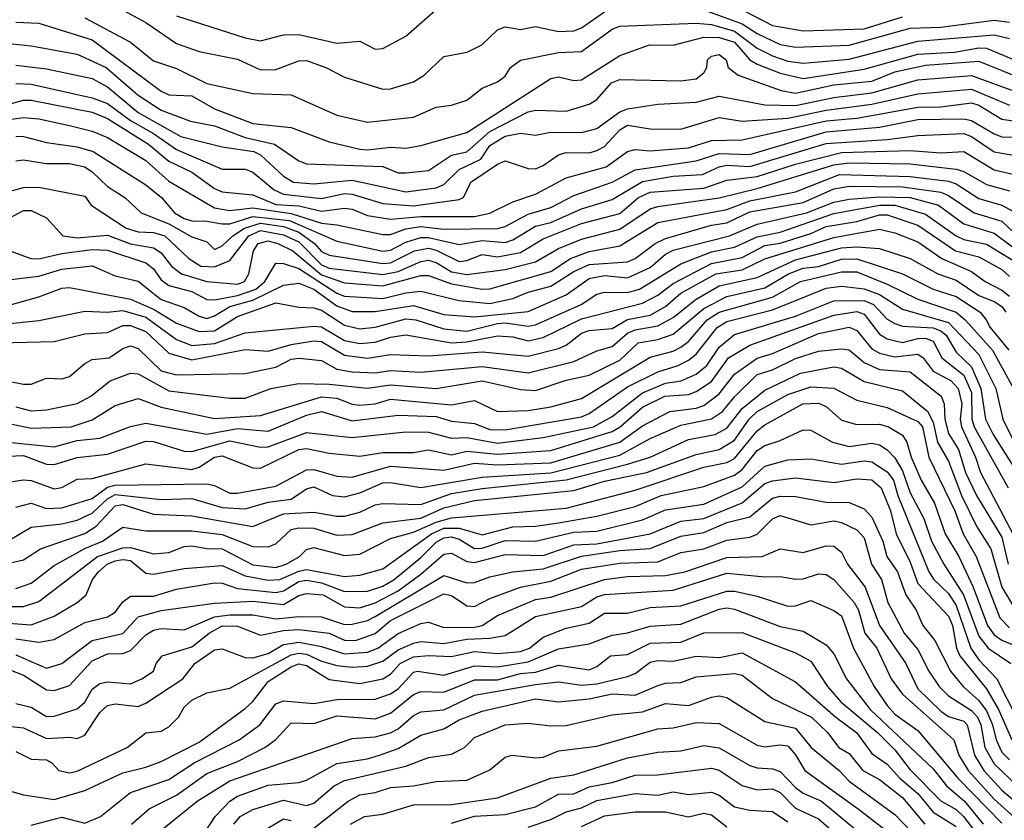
# Model space of a CAD drawing. Header units: metres. Extents: x -51132 to -49532, y -231222 to -229437.
# Tile 525 of 656: x -50520 to -50456, y -229763 to -229710. Entities that reach past the tile are written whole.
import ezdxf

# ---------------------------------------------------------------- set-up
doc = ezdxf.new("R2010")
doc.units = ezdxf.units.M
for name, color, linetype in [('CONTOUR_HALF', 8, 'Continuous'), ('CONTOUR_INDEX', 1, 'Continuous'), ('CONTOUR_INTER', 3, 'Continuous')]:
    doc.layers.add(name, color=color, linetype=linetype)

msp = doc.modelspace()

# ---------------------------------------------------------------- linework, layer by layer
at = {"layer": 'CONTOUR_HALF'}
for points, elevation in [([(-50516.08, -229708.134), (-50512.08, -229710.316), (-50510.08, -229711.691), (-50508.58, -229712.198), (-50506.08, -229712.715), (-50504.58, -229713.407), (-50503.58, -229713.393), (-50502.08, -229712.816), (-50501.58, -229712.802), (-50500.314, -229713.259), (-50499.08, -229713.895), (-50496.58, -229714.68), (-50496.08, -229714.649), (-50494.58, -229714.182), (-50493.866, -229713.759), (-50492.58, -229712.527), (-50491.062, -229712.259), (-50490.093, -229711.759), (-50489.08, -229710.797), (-50488.58, -229710.581), (-50487.58, -229710.756), (-50486.58, -229710.578), (-50485.08, -229710.904), (-50484.08, -229710.845), (-50483.58, -229710.656), (-50482.08, -229709.617)], 28.5), ([(-50475.58, -229709.475), (-50473.08, -229710.39), (-50472.08, -229711.027), (-50470.58, -229711.75), (-50469.58, -229711.93), (-50466.08, -229711.799), (-50462.08, -229710.68), (-50460.08, -229710.608), (-50456.58, -229710.152), (-50455.58, -229710.276)], 28.5), ([(-50520.58, -229710.283), (-50519.08, -229710.345), (-50515.58, -229711.443), (-50511.08, -229714.795), (-50510.58, -229715.035), (-50509.08, -229715.115), (-50507.58, -229715.964), (-50505.08, -229716.91), (-50502.58, -229717.177), (-50500.08, -229718.12), (-50498.08, -229718.591), (-50497.58, -229718.643), (-50496.08, -229718.464), (-50495.08, -229718.527), (-50494.08, -229718.362), (-50491.08, -229717.513), (-50485.58, -229713.974), (-50485.08, -229713.863), (-50484.08, -229714.097), (-50483.58, -229714.05), (-50481.08, -229712.464), (-50479.128, -229711.759), (-50477.58, -229711.791), (-50475.58, -229711.267), (-50474.58, -229711.279), (-50473.58, -229711.605), (-50472.58, -229712.758), (-50472.08, -229713.024), (-50470.58, -229713.627), (-50469.08, -229713.964), (-50465.08, -229713.359), (-50461.58, -229712.372), (-50459.182, -229712.259), (-50457.58, -229711.974), (-50457.08, -229711.998), (-50454.08, -229713.242)], 29.5), ([(-50520.58, -229713.092), (-50518.58, -229713.348), (-50515.58, -229713.973), (-50514.58, -229714.523), (-50512.58, -229716.203), (-50509.797, -229717.759), (-50507.08, -229718.437), (-50505.015, -229718.759), (-50504.58, -229718.968), (-50503.08, -229720.373), (-50502.421, -229720.759), (-50501.08, -229720.871), (-50498.58, -229720.618), (-50495.08, -229721.388), (-50493.08, -229721.125), (-50492.58, -229720.908), (-50491.58, -229719.928), (-50490.164, -229719.259), (-50489.58, -229718.365), (-50488.58, -229717.754), (-50487.58, -229717.539), (-50486.58, -229717.677), (-50485.58, -229717.487), (-50483.58, -229717.512), (-50482.58, -229717.243), (-50481.08, -229716.145), (-50480.58, -229715.949), (-50478.58, -229715.645), (-50476.08, -229715.527), (-50474.58, -229715.121), (-50471.58, -229715.688), (-50469.58, -229715.745), (-50467.08, -229715.221), (-50464.58, -229714.921), (-50461.58, -229714.06), (-50458.08, -229713.773), (-50455.08, -229714.859)], 30.5), ([(-50521.58, -229715.799), (-50520.08, -229715.399), (-50519.58, -229715.401), (-50515.58, -229716.166), (-50514.58, -229716.584), (-50511.904, -229718.259), (-50510.58, -229719.374), (-50509.08, -229720.112), (-50507.58, -229721.171), (-50507.08, -229721.381), (-50505.08, -229721.591), (-50503.58, -229722.218), (-50502.08, -229722.303), (-50500.58, -229722.659), (-50499.08, -229722.462), (-50498.58, -229722.52), (-50497.58, -229722.94), (-50496.08, -229723.167), (-50494.08, -229723.002), (-50490.58, -229723.004), (-50489.58, -229722.78), (-50488.08, -229722.037), (-50486.58, -229721.551), (-50484.58, -229720.464), (-50481.967, -229719.759), (-50480.58, -229718.756), (-50480.08, -229718.622), (-50479.08, -229718.695), (-50476.58, -229718.507), (-50475.08, -229718.029), (-50473.08, -229717.989), (-50467.58, -229716.732), (-50465.58, -229716.567), (-50461.58, -229715.852), (-50460.08, -229715.827), (-50458.08, -229715.56), (-50457.58, -229715.707), (-50456.08, -229716.627), (-50454.58, -229716.858)], 31.5), ([(-50520.58, -229717.743), (-50520.08, -229717.772), (-50518.58, -229718.168), (-50516.58, -229718.437), (-50515.526, -229718.759), (-50512.08, -229720.938), (-50511.047, -229721.759), (-50510.211, -229722.759), (-50509.58, -229723.137), (-50509.08, -229723.294), (-50508.08, -229723.301), (-50507.08, -229723.478), (-50506.58, -229723.474), (-50505.08, -229723.007), (-50502.678, -229723.259), (-50499.58, -229724.622), (-50496.58, -229725.277), (-50496.08, -229725.208), (-50495.08, -229724.681), (-50494.08, -229724.373), (-50493.58, -229724.372), (-50491.58, -229724.843), (-50490.08, -229724.576), (-50488.58, -229724.714), (-50488.08, -229724.539), (-50486.58, -229723.63), (-50485.58, -229723.388), (-50483.58, -229722.507), (-50481.58, -229721.901), (-50479.58, -229720.702), (-50477.58, -229720.363), (-50475.663, -229720.259), (-50474.58, -229719.748), (-50474.08, -229719.65), (-50472.58, -229719.726), (-50467.58, -229718.22), (-50463.58, -229717.96), (-50461.58, -229717.702), (-50458.58, -229717.582), (-50458.08, -229717.771), (-50456.58, -229718.772), (-50455.08, -229719.032)], 32.5), ([(-50522.08, -229721.652), (-50520.08, -229721.111), (-50519.08, -229721.085), (-50516.08, -229721.68), (-50515.66, -229722.259), (-50513.358, -229723.759), (-50512.58, -229724.011), (-50511.58, -229724.051), (-50510.828, -229724.259), (-50509.275, -229725.759), (-50508.472, -229726.259), (-50507.58, -229726.297), (-50506.58, -229725.888), (-50505.347, -229724.259), (-50504.58, -229723.919), (-50503.08, -229724.195), (-50502.08, -229724.669), (-50500.58, -229726.173), (-50500.08, -229726.389), (-50496.58, -229726.796), (-50495.58, -229726.599), (-50494.08, -229725.953), (-50493.58, -229725.859), (-50493.08, -229726.007), (-50492.08, -229726.618), (-50491.08, -229726.795), (-50488.58, -229726.475), (-50486.58, -229725.969), (-50485.08, -229725.107), (-50483.58, -229724.477), (-50481.08, -229723.825), (-50479.08, -229722.495), (-50478.58, -229722.343), (-50474.58, -229721.777), (-50472.08, -229721.166), (-50467.08, -229719.617), (-50466.08, -229719.496), (-50462.08, -229719.554), (-50459.08, -229719.898), (-50458.58, -229720.051), (-50457.08, -229720.912), (-50455.58, -229721.326)], 33.5), ([(-50521.08, -229725.201), (-50519.594, -229725.759), (-50519.08, -229725.777), (-50517.58, -229725.419), (-50515.58, -229725.165), (-50514.58, -229725.211), (-50512.08, -229726.029), (-50511.58, -229726.428), (-50511.08, -229727.153), (-50510.58, -229727.519), (-50509.08, -229727.903), (-50508.08, -229728.431), (-50507.58, -229728.464), (-50506.08, -229728.165), (-50504.877, -229727.759), (-50504.292, -229727.259), (-50503.58, -229726.058), (-50503.08, -229726.068), (-50502.08, -229726.403), (-50499.58, -229728.015), (-50499.08, -229728.225), (-50496.58, -229728.378), (-50495.08, -229727.993), (-50494.08, -229727.892), (-50491.58, -229728.503), (-50489.58, -229728.699), (-50488.08, -229728.359), (-50487.08, -229727.955), (-50485.58, -229727.565), (-50484.08, -229726.593), (-50483.08, -229726.154), (-50480.58, -229725.96), (-50480.08, -229725.754), (-50478.759, -229724.759), (-50478.08, -229724.435), (-50475.08, -229723.58), (-50474.08, -229723.419), (-50472.58, -229722.702), (-50469.08, -229722.089), (-50467.08, -229721.199), (-50466.08, -229721.024), (-50462.58, -229721.054), (-50460.08, -229721.418), (-50459.58, -229721.62), (-50457.9, -229722.759), (-50456.08, -229723.306), (-50453.514, -229725.759)], 34.5), ([(-50522.58, -229729.247), (-50519.08, -229728.249), (-50517.58, -229727.682), (-50517.08, -229727.645), (-50513.08, -229728.416), (-50511.58, -229729.076), (-50510.08, -229729.989), (-50508.58, -229730.535), (-50507.58, -229730.485), (-50506.08, -229729.543), (-50503.58, -229728.648), (-50502.08, -229728.925), (-50501.08, -229728.971), (-50500.58, -229729.133), (-50499.08, -229730.105), (-50498.08, -229730.35), (-50497.08, -229730.234), (-50495.08, -229729.701), (-50494.413, -229729.759), (-50492.58, -229730.364), (-50491.08, -229730.513), (-50489.08, -229730.006), (-50488.58, -229729.962), (-50487.08, -229730.189), (-50486.58, -229730.088), (-50483.611, -229728.759), (-50482.58, -229728.089), (-50482.08, -229727.95), (-50480.58, -229727.975), (-50479.784, -229727.759), (-50477.08, -229726.109), (-50475.08, -229725.309), (-50473.58, -229725.016), (-50472.08, -229724.337), (-50470.58, -229724.019), (-50467.08, -229722.81), (-50464.08, -229722.258), (-50463.08, -229722.261), (-50461.08, -229722.861), (-50459.08, -229724.266), (-50458.58, -229724.501), (-50457.08, -229724.816), (-50455.08, -229726.04)], 35.5), ([(-50522.58, -229731.301), (-50518.08, -229731.183), (-50516.08, -229730.687), (-50514.58, -229730.594), (-50513.58, -229730.14), (-50513.08, -229730.126), (-50512.08, -229730.519), (-50510.58, -229731.946), (-50509.08, -229732.375), (-50505.58, -229731.7), (-50504.08, -229731.809), (-50502.58, -229731.37), (-50501.08, -229731.136), (-50500.58, -229731.172), (-50499.08, -229732.072), (-50497.58, -229732.267), (-50496.08, -229732.023), (-50493.58, -229732.121), (-50490.08, -229731.866), (-50487.08, -229732.136), (-50485.08, -229731.634), (-50484.58, -229731.42), (-50483.58, -229730.647), (-50483.08, -229730.458), (-50481.58, -229730.328), (-50480.58, -229729.747), (-50479.08, -229729.453), (-50478.08, -229728.901), (-50477.08, -229728.024), (-50474.787, -229726.759), (-50473.08, -229726.487), (-50471.58, -229725.771), (-50467.08, -229724.369), (-50464.08, -229723.839), (-50463.08, -229724.073), (-50461.58, -229724.651), (-50460.018, -229725.759), (-50458.08, -229726.601), (-50457.184, -229727.259), (-50456.08, -229727.826), (-50455.58, -229728.219)], 36.5), ([(-50520.58, -229735.448), (-50519.58, -229735.725), (-50518.58, -229735.661), (-50516.58, -229735.233), (-50515.682, -229734.759), (-50514.416, -229733.759), (-50513.08, -229733.262), (-50512.58, -229733.304), (-50510.58, -229734.416), (-50506.58, -229734.895), (-50505.58, -229734.89), (-50503.893, -229734.259), (-50502.08, -229733.924), (-50500.08, -229733.965), (-50497.58, -229734.241), (-50496.08, -229734.026), (-50493.08, -229734.267), (-50490.08, -229733.762), (-50487.58, -229734.317), (-50486.58, -229734.391), (-50484.58, -229733.713), (-50483.08, -229733.378), (-50481.08, -229732.398), (-50479.883, -229731.259), (-50478.58, -229731.054), (-50477.58, -229730.699), (-50475.58, -229729.033), (-50474.08, -229728.231), (-50471.58, -229727.681), (-50470.033, -229726.759), (-50469.08, -229726.393), (-50468.08, -229726.273), (-50466.58, -229725.801), (-50465.58, -229725.764), (-50462.58, -229726.751), (-50460.586, -229727.759), (-50459.08, -229728.245), (-50457.498, -229729.259), (-50457.106, -229729.759), (-50456.854, -229730.259), (-50455.623, -229731.759)], 37.5), ([(-50521.08, -229737.761), (-50518.08, -229738.073), (-50516.58, -229737.666), (-50515.08, -229737.518), (-50513.08, -229736.737), (-50512.08, -229736.518), (-50508.08, -229737.251), (-50506.08, -229736.865), (-50504.08, -229737.043), (-50501.58, -229736.006), (-50500.58, -229735.756), (-50498.58, -229736.364), (-50495.58, -229736.001), (-50493.08, -229736.096), (-50492.08, -229736.396), (-50490.58, -229736.548), (-50489.58, -229736.939), (-50488.58, -229736.961), (-50483.58, -229736.103), (-50483.08, -229735.891), (-50480.58, -229734.15), (-50478.58, -229733.172), (-50477.256, -229732.759), (-50476.58, -229732.41), (-50476.08, -229732.02), (-50474.704, -229730.259), (-50474.08, -229729.881), (-50471.08, -229729.107), (-50467.58, -229727.702), (-50466.58, -229727.553), (-50465.08, -229727.727), (-50464.08, -229728.11), (-50462.58, -229729.065), (-50459.58, -229729.933), (-50457.58, -229732.024), (-50456.474, -229734.259), (-50456.02, -229736.259), (-50454.049, -229740.259)], 38.5), ([(-50521.08, -229740.391), (-50520.08, -229740.228), (-50519.58, -229740.274), (-50518.08, -229740.832), (-50517.58, -229740.73), (-50516.58, -229740.181), (-50515.58, -229740.138), (-50512.08, -229739.194), (-50509.08, -229739.563), (-50508.58, -229739.409), (-50507.58, -229738.755), (-50507.08, -229738.669), (-50505.08, -229739.454), (-50504.58, -229739.482), (-50502.081, -229738.259), (-50501.58, -229738.174), (-50500.08, -229738.5), (-50498.08, -229738.695), (-50496.58, -229738.452), (-50494.58, -229738.436), (-50493.58, -229738.265), (-50492.08, -229738.597), (-50491.08, -229738.367), (-50489.08, -229738.548), (-50485.58, -229738.317), (-50481.58, -229737.068), (-50481.046, -229736.759), (-50479.58, -229735.477), (-50478.137, -229734.759), (-50476.58, -229734.643), (-50476.08, -229734.465), (-50475.08, -229733.799), (-50473.961, -229732.259), (-50472.58, -229731.432), (-50467.08, -229729.452), (-50465.58, -229729.227), (-50465.08, -229729.396), (-50464.08, -229730.71), (-50463.58, -229731.002), (-50462.58, -229731.239), (-50461.58, -229730.99), (-50461.08, -229730.974), (-50460.58, -229731.166), (-50460.016, -229732.259), (-50458.58, -229733.39), (-50458.08, -229734.52), (-50458.044, -229736.259), (-50457.893, -229736.759), (-50455.673, -229740.759)], 39.5), ([(-50521.08, -229744.225), (-50519.58, -229743.325), (-50517.58, -229743.108), (-50516.58, -229742.873), (-50515.58, -229742.41), (-50514.58, -229741.474), (-50514.08, -229741.205), (-50511.08, -229741.53), (-50509.08, -229741.446), (-50507.08, -229742.042), (-50505.58, -229742.133), (-50504.08, -229741.705), (-50502.58, -229741.489), (-50501.58, -229740.823), (-50501.08, -229740.684), (-50499.865, -229741.259), (-50499.08, -229741.34), (-50498.08, -229741.081), (-50496.58, -229740.437), (-50496.08, -229740.4), (-50494.08, -229740.734), (-50490.08, -229740.051), (-50485.58, -229739.774), (-50481.08, -229738.61), (-50479.08, -229737.533), (-50477.08, -229736.668), (-50475.08, -229736.247), (-50474.361, -229735.759), (-50473.58, -229734.793), (-50472.08, -229733.352), (-50471.08, -229733.036), (-50469.58, -229732.29), (-50468.08, -229731.82), (-50466.58, -229731.666), (-50466.08, -229731.735), (-50465.08, -229732.555), (-50464.08, -229733.015), (-50462.08, -229733.171), (-50460.051, -229734.759), (-50459.853, -229735.259), (-50459.812, -229736.259), (-50459.58, -229737.197), (-50458.928, -229738.259), (-50458.459, -229739.759), (-50457.753, -229741.259), (-50456.08, -229743.982), (-50455.668, -229745.759)], 40.5), ([(-50520.58, -229747.342), (-50519.58, -229747.004), (-50518.08, -229745.851), (-50516.08, -229744.73), (-50514.915, -229744.259), (-50513.58, -229743.333), (-50512.08, -229743.572), (-50509.08, -229743.566), (-50507.08, -229743.813), (-50505.08, -229744.59), (-50504.08, -229744.616), (-50503.58, -229744.426), (-50502.58, -229743.485), (-50502.08, -229743.369), (-50501.08, -229743.395), (-50499.58, -229743.845), (-50498.58, -229743.822), (-50496.58, -229743.055), (-50494.08, -229742.741), (-50492.58, -229742.058), (-50490.58, -229741.588), (-50484.08, -229740.942), (-50482.08, -229740.331), (-50479.325, -229739.759), (-50476.08, -229738.567), (-50474.58, -229738.241), (-50473.58, -229737.64), (-50472.613, -229736.259), (-50472.08, -229735.762), (-50470.08, -229734.64), (-50468.58, -229734.14), (-50467.08, -229734.233), (-50465.58, -229735.03), (-50463.58, -229735.492), (-50461.58, -229736.411), (-50461.285, -229736.759), (-50460.87, -229738.759), (-50459.168, -229742.259), (-50458.609, -229743.759), (-50457.764, -229745.259), (-50456.224, -229749.259), (-50455.58, -229749.923)], 41.5), ([(-50521.08, -229749.623), (-50519.58, -229749.733), (-50518.08, -229749.158), (-50516.564, -229748.259), (-50515.993, -229747.759), (-50515.559, -229746.759), (-50515.173, -229746.259), (-50514.611, -229745.759), (-50514.08, -229745.541), (-50513.58, -229745.439), (-50513.08, -229745.523), (-50512.08, -229746.334), (-50511.58, -229746.414), (-50509.58, -229746.031), (-50507.08, -229745.835), (-50505.58, -229746.525), (-50504.08, -229746.795), (-50503.315, -229746.759), (-50502.08, -229746.209), (-50501.58, -229746.111), (-50499.08, -229746.559), (-50498.08, -229746.469), (-50496.58, -229746.058), (-50493.394, -229743.759), (-50492.58, -229743.391), (-50491.58, -229743.393), (-50490.08, -229743.832), (-50488.08, -229743.301), (-50486.58, -229743.261), (-50485.08, -229743.057), (-50482.58, -229742.61), (-50480.08, -229741.985), (-50478.376, -229741.259), (-50475.58, -229740.664), (-50473.58, -229739.936), (-50473.08, -229739.564), (-50472.08, -229738.319), (-50471.58, -229737.986), (-50470.58, -229737.668), (-50469.08, -229736.973), (-50468.58, -229736.992), (-50467.172, -229737.759), (-50466.08, -229738.044), (-50464.58, -229737.827), (-50464.08, -229737.943), (-50463.58, -229738.262), (-50463.08, -229738.794), (-50462.58, -229739.651), (-50462.08, -229741.087), (-50461.195, -229742.759), (-50460.68, -229744.259), (-50459.881, -229745.759), (-50458.59, -229747.759), (-50457.58, -229750.473), (-50456.986, -229751.259), (-50455.49, -229752.259)], 42.5), ([(-50520.58, -229751.678), (-50518.58, -229752.551), (-50517.58, -229752.245), (-50515.58, -229750.759), (-50513.58, -229750.289), (-50512.58, -229749.207), (-50511.08, -229748.781), (-50507.58, -229748.302), (-50505.08, -229748.181), (-50503.08, -229748.399), (-50502.08, -229747.809), (-50501.58, -229747.671), (-50500.481, -229747.759), (-50499.08, -229748.547), (-50498.08, -229748.602), (-50497.08, -229748.29), (-50495.58, -229747.491), (-50494.08, -229746.407), (-50492.58, -229745.092), (-50492.08, -229745.027), (-50491.08, -229745.579), (-50490.58, -229745.637), (-50488.58, -229745.118), (-50486.08, -229745.185), (-50484.08, -229744.485), (-50482.58, -229744.416), (-50479.094, -229743.759), (-50477.08, -229742.937), (-50475.58, -229742.772), (-50473.08, -229741.74), (-50471.58, -229740.469), (-50471.08, -229740.295), (-50469.58, -229740.102), (-50467.08, -229740.402), (-50465.58, -229740.173), (-50464.58, -229740.244), (-50463.973, -229740.759), (-50463.376, -229742.259), (-50462.987, -229743.759), (-50462.08, -229745.623), (-50461.58, -229747.029), (-50459.58, -229749.153), (-50459.32, -229749.759), (-50459.056, -229751.259), (-50458.843, -229751.759), (-50457.08, -229753.922), (-50456.295, -229755.259), (-50455.442, -229757.259)], 43.5), ([(-50520.58, -229754.878), (-50519.58, -229755.116), (-50518.58, -229755.722), (-50518.08, -229755.707), (-50516.58, -229755.214), (-50516.08, -229754.776), (-50515.58, -229753.925), (-50515.08, -229753.56), (-50514.58, -229753.454), (-50513.08, -229753.586), (-50512.346, -229753.259), (-50511.586, -229752.759), (-50511.403, -229752.259), (-50511.007, -229751.759), (-50509.08, -229751.154), (-50507.944, -229750.259), (-50507.08, -229749.792), (-50506.08, -229749.805), (-50504.58, -229750.407), (-50503.08, -229750.1), (-50502.08, -229750.039), (-50500.08, -229750.265), (-50499.08, -229750.735), (-50498.371, -229750.759), (-50497.08, -229750.291), (-50496.08, -229749.448), (-50492.58, -229747.703), (-50492.08, -229747.798), (-50491.08, -229748.49), (-50490.58, -229748.522), (-50489.58, -229748.004), (-50487.58, -229747.25), (-50485.58, -229746.865), (-50483.58, -229746.083), (-50481.08, -229745.683), (-50478.58, -229745.607), (-50477.08, -229744.99), (-50475.58, -229744.759), (-50474.08, -229744.192), (-50472.58, -229743.977), (-50472.08, -229743.781), (-50471.08, -229742.779), (-50470.58, -229742.565), (-50468.58, -229743.178), (-50467.08, -229742.917), (-50466.58, -229743.025), (-50465.58, -229743.514), (-50465.08, -229744.024), (-50464.602, -229745.759), (-50463.95, -229746.759), (-50463.546, -229748.259), (-50462.472, -229750.259), (-50461.58, -229751.333), (-50460.86, -229752.759), (-50460.192, -229753.759), (-50459.58, -229754.367), (-50458.08, -229755.322), (-50457.68, -229755.759), (-50457.462, -229756.259), (-50457.196, -229757.759), (-50456.58, -229758.814), (-50455.08, -229760.249)], 44.5), ([(-50520.58, -229758.008), (-50519.58, -229758.515), (-50518.58, -229758.565), (-50518.229, -229758.759), (-50517.775, -229759.259), (-50517.08, -229759.399), (-50516.58, -229759.292), (-50513.309, -229757.759), (-50512.08, -229756.786), (-50511.08, -229756.672), (-50510.58, -229756.402), (-50509.942, -229755.759), (-50509.58, -229755.103), (-50509.08, -229754.656), (-50508.08, -229754.183), (-50506.58, -229753.872), (-50502.58, -229751.68), (-50502.08, -229751.572), (-50501.58, -229751.634), (-50500.58, -229752.111), (-50499.58, -229752.38), (-50498.58, -229752.493), (-50497.58, -229752.435), (-50496.58, -229752.104), (-50495.58, -229751.359), (-50494.58, -229750.93), (-50494.08, -229750.822), (-50492.58, -229750.944), (-50491.08, -229750.657), (-50489.58, -229750.597), (-50488.58, -229750.423), (-50486.58, -229749.187), (-50483.58, -229748.521), (-50482.58, -229747.883), (-50482.08, -229747.732), (-50477.58, -229747.446), (-50474.08, -229746.352), (-50471.58, -229746.589), (-50470.58, -229746.558), (-50469.58, -229746.736), (-50469.08, -229746.704), (-50468.08, -229746.386), (-50467.58, -229746.425), (-50467.08, -229746.75), (-50465.739, -229748.259), (-50465.47, -229748.759), (-50465.04, -229750.259), (-50464.263, -229751.259), (-50463.315, -229753.259), (-50462.591, -229754.259), (-50459.217, -229757.259), (-50458.89, -229758.259), (-50458.296, -229759.259), (-50456.58, -229761.124), (-50454.776, -229762.759)], 45.5), ([(-50519.58, -229762.823), (-50517.58, -229762.316), (-50516.08, -229762.707), (-50515.048, -229762.259), (-50513.08, -229760.705), (-50510.58, -229759.853), (-50508.91, -229758.759), (-50505.968, -229757.259), (-50504.618, -229756.259), (-50503.58, -229754.898), (-50503.08, -229754.692), (-50501.08, -229754.861), (-50499.58, -229754.612), (-50497.08, -229754.577), (-50496.08, -229754.245), (-50495.58, -229753.903), (-50494.58, -229752.828), (-50494.309, -229752.759), (-50492.58, -229753.027), (-50490.58, -229752.404), (-50489.08, -229752.474), (-50487.08, -229752.14), (-50485.08, -229751.287), (-50483.08, -229750.974), (-50481.58, -229750.394), (-50480.58, -229750.255), (-50479.08, -229749.818), (-50477.08, -229749.688), (-50474.58, -229748.695), (-50474.08, -229748.608), (-50473.58, -229748.706), (-50470.58, -229749.837), (-50469.08, -229750.139), (-50467.58, -229751.026), (-50467.08, -229751.614), (-50466.245, -229753.259), (-50464.689, -229755.259), (-50460.58, -229759.143), (-50459.707, -229760.259), (-50458.534, -229761.259), (-50457.299, -229762.759)], 46.5), ([(-50512.58, -229764.374), (-50508.719, -229761.259), (-50506.58, -229759.937), (-50498.58, -229757.166), (-50497.08, -229757.061), (-50496.08, -229756.801), (-50495.58, -229756.537), (-50494.58, -229755.651), (-50494.08, -229755.416), (-50492.58, -229755.279), (-50490.58, -229754.316), (-50486.58, -229753.624), (-50485.08, -229753.459), (-50483.58, -229753.671), (-50482.58, -229753.589), (-50480.58, -229753.11), (-50480.08, -229752.9), (-50479.08, -229752.16), (-50478.58, -229752.059), (-50477.58, -229752.102), (-50476.08, -229751.781), (-50474.58, -229751.86), (-50473.08, -229751.556), (-50469.58, -229753.463), (-50466.942, -229755.759), (-50465.592, -229756.759), (-50464.58, -229758.152), (-50463.58, -229758.834), (-50462.754, -229759.759), (-50461.579, -229760.759), (-50460.58, -229761.975), (-50459.08, -229762.915)], 47.5), ([(-50506.322, -229762.759), (-50505.909, -229762.259), (-50505.08, -229761.812), (-50503.08, -229761.193), (-50501.58, -229761.551), (-50501.08, -229761.402), (-50499.757, -229760.259), (-50499.08, -229759.916), (-50495.08, -229758.97), (-50493.58, -229758.395), (-50492.08, -229758.185), (-50491.226, -229757.759), (-50490.58, -229757.106), (-50488.58, -229756.259), (-50487.08, -229756.147), (-50485.58, -229756.334), (-50484.58, -229756.317), (-50481.58, -229755.604), (-50479.58, -229755.412), (-50478.08, -229754.874), (-50476.58, -229755.008), (-50475.08, -229754.467), (-50474.58, -229754.373), (-50474.08, -229754.488), (-50471.58, -229756.045), (-50469.58, -229756.494), (-50468.549, -229757.759), (-50466.717, -229759.259), (-50466.08, -229759.945), (-50463.08, -229762.133), (-50462, -229763.259)], 48.5), ([(-50498.681, -229762.759), (-50497.778, -229762.259), (-50496.58, -229762.106), (-50494.58, -229761.496), (-50492.08, -229761.476), (-50489.08, -229761.035), (-50485.58, -229759.765), (-50484.08, -229759.539), (-50480.58, -229758.433), (-50478.58, -229758.049), (-50477.08, -229757.964), (-50475.58, -229757.621), (-50474.58, -229757.771), (-50472.58, -229758.918), (-50472.08, -229759.074), (-50471.08, -229759.138), (-50470.58, -229759.323), (-50469.58, -229760.37), (-50469.08, -229760.73), (-50467.875, -229761.259), (-50465.08, -229763.574)], 49.5), ([(-50487.08, -229762.956), (-50485.58, -229762.452), (-50484.58, -229761.964), (-50483.58, -229761.693), (-50482.58, -229761.219), (-50480.08, -229760.751), (-50478.58, -229760.877), (-50477.58, -229760.648), (-50476.58, -229760.836), (-50475.08, -229760.669), (-50474.58, -229760.88), (-50473.58, -229761.642), (-50472.58, -229761.849), (-50471.08, -229761.949), (-50470.08, -229762.614)], 50.5)]:
    msp.add_lwpolyline(points, dxfattribs=dict(at, elevation=elevation))
at = {"layer": 'CONTOUR_INDEX'}
for points, elevation in [([(-50522.08, -229711.571), (-50519.58, -229711.831), (-50516.58, -229712.373), (-50514.678, -229713.259), (-50512.58, -229715.058), (-50511.08, -229716.035), (-50509.149, -229716.759), (-50507.58, -229717.078), (-50505.58, -229717.83), (-50503.667, -229718.259), (-50502.08, -229719.356), (-50501.58, -229719.55), (-50496.58, -229719.739), (-50495.58, -229720.135), (-50495.08, -229720.148), (-50493.58, -229720.003), (-50492.08, -229718.995), (-50491.08, -229718.777), (-50489.58, -229717.445), (-50487.08, -229716.161), (-50486.58, -229716.053), (-50484.58, -229716.119), (-50483.08, -229715.659), (-50482.58, -229715.353), (-50481.625, -229714.259), (-50481.08, -229714.031), (-50477.08, -229714.124), (-50476.08, -229713.992), (-50475.58, -229713.611), (-50475.388, -229713.259), (-50475.333, -229712.759), (-50475.08, -229712.505), (-50474.58, -229712.406), (-50474.108, -229712.759), (-50473.987, -229713.259), (-50473.334, -229713.759), (-50470.522, -229714.759), (-50469.58, -229714.929), (-50467.08, -229714.386), (-50464.58, -229714.137), (-50463.08, -229713.541), (-50461.08, -229713.105), (-50457.58, -229712.842), (-50454.58, -229714.049)], 30), ([(-50521.08, -229727.157), (-50519.08, -229726.917), (-50517.58, -229726.446), (-50515.58, -229726.233), (-50514.08, -229726.877), (-50512.58, -229727.237), (-50511.08, -229728.434), (-50509.58, -229728.947), (-50508.58, -229729.523), (-50508.08, -229729.673), (-50507.58, -229729.511), (-50506.58, -229728.894), (-50505.08, -229728.474), (-50503.08, -229727.5), (-50502.08, -229727.359), (-50501.08, -229727.752), (-50499.58, -229728.848), (-50498.58, -229729.211), (-50497.08, -229729.229), (-50494.58, -229728.825), (-50492.58, -229729.409), (-50490.58, -229729.572), (-50487.08, -229729.211), (-50484.58, -229728.126), (-50483.08, -229727.058), (-50482.08, -229726.858), (-50480.58, -229727.008), (-50479.08, -229726.336), (-50478.08, -229725.476), (-50477.58, -229725.204), (-50473.903, -229724.259), (-50472.08, -229723.494), (-50468.857, -229722.759), (-50467.08, -229722.075), (-50466.08, -229721.858), (-50464.08, -229721.709), (-50462.08, -229721.758), (-50460.218, -229722.259), (-50458.58, -229723.481), (-50456.58, -229724.091), (-50454.373, -229725.759)], 35), ([(-50520.58, -229742.019), (-50519.58, -229741.769), (-50518.58, -229742.1), (-50517.58, -229742.062), (-50515.58, -229741.452), (-50514.58, -229740.721), (-50514.08, -229740.573), (-50508.08, -229740.502), (-50507.58, -229740.608), (-50506.58, -229741.098), (-50506.08, -229741.118), (-50503.58, -229740.657), (-50501.58, -229739.576), (-50501.08, -229739.55), (-50499.58, -229739.99), (-50498.58, -229740.062), (-50496.08, -229739.34), (-50492.58, -229739.609), (-50490.58, -229739.137), (-50489.08, -229739.246), (-50485.58, -229739.119), (-50481.08, -229737.78), (-50479.58, -229736.697), (-50477.801, -229735.759), (-50476.08, -229735.543), (-50475.58, -229735.366), (-50474.58, -229734.615), (-50473.58, -229733.33), (-50472.08, -229732.266), (-50471.08, -229731.966), (-50468.08, -229730.656), (-50466.08, -229730.245), (-50465.58, -229730.452), (-50464.58, -229731.669), (-50464.08, -229731.944), (-50463.08, -229732.179), (-50461.58, -229732.001), (-50461.227, -229732.259), (-50460.58, -229733.117), (-50459.405, -229733.759), (-50458.935, -229734.259), (-50458.692, -229735.259), (-50458.821, -229736.259), (-50458.732, -229736.759), (-50457.798, -229738.759), (-50457.47, -229739.759), (-50455.362, -229743.759)], 40), ([(-50521.08, -229756.346), (-50520.08, -229756.466), (-50518.58, -229757.154), (-50517.08, -229757.071), (-50516.58, -229757.155), (-50516.08, -229756.954), (-50515.08, -229755.457), (-50514.58, -229755.007), (-50514.08, -229754.9), (-50512.58, -229755.076), (-50512.08, -229754.856), (-50509.664, -229753.259), (-50508.873, -229752.259), (-50507.58, -229751.363), (-50507.08, -229751.291), (-50505.58, -229751.859), (-50505.08, -229751.877), (-50504.08, -229751.598), (-50503.08, -229751.015), (-50502.08, -229750.859), (-50500.58, -229751.142), (-50499.08, -229751.626), (-50497.58, -229751.518), (-50496.899, -229751.259), (-50495.58, -229750.287), (-50494.08, -229749.644), (-50493.58, -229749.556), (-50492.58, -229749.897), (-50490.58, -229749.885), (-50490.08, -229749.771), (-50489.08, -229749.117), (-50486.58, -229748.074), (-50485.58, -229747.904), (-50482.08, -229746.75), (-50480.58, -229746.567), (-50478.08, -229746.504), (-50476.831, -229746.259), (-50474.08, -229745.32), (-50471.76, -229745.259), (-50470.58, -229744.747), (-50469.08, -229744.993), (-50467.58, -229744.562), (-50467.08, -229744.571), (-50466.58, -229744.962), (-50466.181, -229745.759), (-50465.024, -229747.259), (-50464.087, -229749.759), (-50462.367, -229752.259), (-50461.58, -229753.922), (-50460.08, -229755.374), (-50459.58, -229755.721), (-50458.58, -229756.035), (-50458.358, -229756.259), (-50457.869, -229758.259), (-50457.264, -229759.259), (-50456.08, -229760.543), (-50454.08, -229762.251)], 45), ([(-50492.08, -229762.712), (-50490.58, -229762.25), (-50488.58, -229762.145), (-50486.58, -229761.622), (-50485.08, -229760.802), (-50484.08, -229760.778), (-50483.08, -229760.321), (-50481.58, -229760.037), (-50480.08, -229759.559), (-50478.58, -229759.544), (-50475.08, -229759.111), (-50474.58, -229759.227), (-50473.08, -229760.238), (-50472.08, -229760.511), (-50471.08, -229760.463), (-50470.58, -229760.7), (-50469.58, -229761.73), (-50468.08, -229762.416), (-50465.58, -229764.603)], 50)]:
    msp.add_lwpolyline(points, dxfattribs=dict(at, elevation=elevation))
at = {"layer": 'CONTOUR_INTER'}
for points, elevation in [([(-50510.08, -229709.869), (-50505.58, -229711.316), (-50504.58, -229711.516), (-50503.08, -229711.106), (-50502.08, -229711.095), (-50499.58, -229711.659), (-50498.08, -229711.538), (-50497.08, -229712.054), (-50496.58, -229712.019), (-50495.08, -229711.199), (-50491.16, -229707.759)], 28), ([(-50474.58, -229708.668), (-50471.08, -229710.499), (-50469.08, -229710.85), (-50465.08, -229710.712), (-50462.58, -229709.941)], 28), ([(-50516.08, -229709.992), (-50513.08, -229711.589), (-50511.58, -229712.819), (-50510.08, -229713.312), (-50508.08, -229714.309), (-50505.08, -229714.948), (-50502.58, -229715.036), (-50499.58, -229716.361), (-50497.58, -229716.834), (-50494.58, -229716.501), (-50493.08, -229715.848), (-50492.08, -229715.709), (-50491.08, -229715.382), (-50490.08, -229714.606), (-50489.08, -229714.201), (-50488.58, -229713.828), (-50488.225, -229713.259), (-50487.58, -229712.77), (-50485.08, -229712.263), (-50483.58, -229712.209), (-50481.58, -229710.748), (-50481.08, -229710.543), (-50476.08, -229710.348), (-50475.08, -229710.449), (-50473.58, -229710.868), (-50472.08, -229711.985), (-50471.08, -229712.491), (-50470.08, -229712.837), (-50469.08, -229712.974), (-50466.08, -229712.718), (-50461.58, -229711.519), (-50456.58, -229711.122), (-50455.58, -229711.362)], 29), ([(-50520.58, -229714.31), (-50519.58, -229714.334), (-50515.58, -229715.235), (-50514.58, -229715.612), (-50513.08, -229716.719), (-50511.58, -229717.563), (-50510.08, -229718.619), (-50507.08, -229719.904), (-50505.58, -229719.915), (-50505.08, -229720.092), (-50503.682, -229721.259), (-50503.08, -229721.535), (-50500.58, -229721.817), (-50499.08, -229721.498), (-50498.58, -229721.531), (-50496.58, -229722.162), (-50494.58, -229722.309), (-50491.58, -229721.898), (-50491.305, -229721.759), (-50490.82, -229720.759), (-50489.08, -229719.577), (-50488.58, -229719.361), (-50487.08, -229719.869), (-50486.58, -229719.874), (-50486.08, -229719.668), (-50485.08, -229718.973), (-50484.58, -229718.823), (-50483.08, -229718.84), (-50482.58, -229718.692), (-50482.08, -229718.413), (-50481.08, -229717.34), (-50480.58, -229717.031), (-50479.08, -229717.273), (-50477.08, -229717.292), (-50474.58, -229716.532), (-50473.08, -229716.771), (-50470.08, -229716.576), (-50467.58, -229716.037), (-50464.58, -229715.65), (-50461.58, -229714.98), (-50458.08, -229714.661), (-50455.58, -229715.722)], 31), ([(-50522.58, -229716.873), (-50520.08, -229716.527), (-50519.08, -229716.615), (-50517.08, -229717.057), (-50515.58, -229717.427), (-50514.58, -229717.844), (-50512.08, -229719.344), (-50510.58, -229720.686), (-50507.58, -229722.428), (-50506.58, -229722.6), (-50505.08, -229722.442), (-50502.58, -229722.801), (-50500.58, -229723.438), (-50499.58, -229723.541), (-50496.58, -229724.191), (-50496.08, -229724.181), (-50495.08, -229723.808), (-50494.08, -229723.665), (-50492.58, -229723.831), (-50489.08, -229723.781), (-50488.58, -229723.662), (-50487.08, -229722.841), (-50485.58, -229722.409), (-50484.08, -229721.62), (-50481.58, -229720.761), (-50480.08, -229719.947), (-50476.08, -229719.368), (-50474.58, -229718.871), (-50472.58, -229718.938), (-50467.58, -229717.468), (-50464.08, -229717.161), (-50461.58, -229716.665), (-50458.58, -229716.617), (-50458.08, -229716.718), (-50456.58, -229717.601), (-50456.08, -229717.779), (-50455.08, -229717.816)], 32), ([(-50520.58, -229719.351), (-50520.08, -229719.29), (-50518.58, -229719.535), (-50517.08, -229719.541), (-50516.08, -229719.745), (-50515.58, -229720.083), (-50514.58, -229721.031), (-50513.446, -229721.759), (-50512.392, -229722.759), (-50510.58, -229723.49), (-50509.08, -229724.338), (-50508.08, -229724.666), (-50507.58, -229725.157), (-50507.08, -229724.923), (-50506.395, -229724.259), (-50505.629, -229723.759), (-50504.58, -229723.434), (-50503.08, -229723.654), (-50502.08, -229724.019), (-50501.05, -229724.759), (-50500.58, -229725.291), (-50500.08, -229725.539), (-50496.58, -229726.082), (-50496.08, -229726.045), (-50494.498, -229725.259), (-50493.58, -229725.072), (-50493.08, -229725.197), (-50491.58, -229725.951), (-50491.08, -229725.886), (-50490.08, -229725.483), (-50489.08, -229725.642), (-50487.58, -229725.362), (-50486.08, -229724.458), (-50483.58, -229723.463), (-50481.08, -229722.796), (-50479.862, -229721.759), (-50479.08, -229721.414), (-50475.58, -229721.145), (-50474.08, -229720.616), (-50472.08, -229720.393), (-50469.58, -229719.587), (-50466.58, -229718.808), (-50462.08, -229718.692), (-50460.08, -229718.845), (-50458.58, -229718.748), (-50456.58, -229719.949), (-50455.08, -229720.295)], 33), ([(-50521.58, -229723.425), (-50520.08, -229722.601), (-50519.58, -229722.603), (-50518.58, -229723.085), (-50517.514, -229724.259), (-50516.58, -229724.402), (-50514.58, -229724.221), (-50513.08, -229724.799), (-50511.58, -229725.055), (-50511.08, -229725.382), (-50510.405, -229726.259), (-50509.748, -229726.759), (-50508.08, -229727.246), (-50506.08, -229727.427), (-50505.631, -229727.259), (-50505.335, -229726.759), (-50505.04, -229725.259), (-50504.733, -229724.759), (-50504.08, -229724.592), (-50503.45, -229724.759), (-50502.461, -229725.259), (-50500.58, -229726.812), (-50499.08, -229727.339), (-50496.58, -229727.549), (-50494.08, -229726.874), (-50493.58, -229726.858), (-50492.08, -229727.419), (-50490.08, -229727.766), (-50489.58, -229727.732), (-50485.58, -229726.594), (-50484.303, -229725.759), (-50483.08, -229725.293), (-50481.08, -229724.933), (-50478.58, -229723.404), (-50474.08, -229722.547), (-50472.58, -229721.979), (-50469.58, -229721.38), (-50466.696, -229720.259), (-50462.08, -229720.379), (-50459.58, -229720.695), (-50459.08, -229720.876), (-50457.58, -229721.826), (-50456.08, -229722.252), (-50455.17, -229722.759)], 34), ([(-50525.58, -229730.477), (-50519.08, -229729.811), (-50516.08, -229729.192), (-50514.58, -229729.265), (-50513.58, -229729.16), (-50512.08, -229729.601), (-50510.08, -229731.05), (-50509.08, -229731.442), (-50507.58, -229731.319), (-50505.58, -229730.608), (-50501.08, -229730.18), (-50500.58, -229730.222), (-50499.08, -229731.108), (-50498.08, -229731.311), (-50497.08, -229731.217), (-50496.08, -229730.891), (-50495.08, -229730.736), (-50492.08, -229731.262), (-50491.08, -229731.21), (-50489.08, -229730.813), (-50488.08, -229730.869), (-50487.08, -229731.133), (-50486.08, -229730.928), (-50483.58, -229729.697), (-50479.58, -229728.683), (-50478.58, -229728.15), (-50477.58, -229727.396), (-50475.08, -229726.068), (-50473.08, -229725.685), (-50471.58, -229724.906), (-50470.58, -229724.747), (-50468.58, -229724.109), (-50467.58, -229723.661), (-50465.58, -229723.323), (-50464.08, -229722.887), (-50463.58, -229722.893), (-50461.58, -229723.577), (-50459.115, -229725.259), (-50457.58, -229725.642), (-50456.08, -229726.473), (-50455.58, -229726.926)], 36), ([(-50521.08, -229733.788), (-50520.08, -229733.974), (-50519.58, -229733.966), (-50518.58, -229733.588), (-50517.58, -229733.617), (-50517.08, -229733.48), (-50516.08, -229732.622), (-50515.58, -229732.353), (-50514.484, -229732.259), (-50513.58, -229731.645), (-50513.08, -229731.468), (-50512.58, -229731.644), (-50511.08, -229733.101), (-50510.08, -229733.353), (-50505.58, -229733.282), (-50503.58, -229732.853), (-50502.58, -229732.345), (-50502.08, -229732.282), (-50500.58, -229732.424), (-50499.58, -229732.998), (-50498.58, -229733.158), (-50497.08, -229733.222), (-50496.08, -229733.087), (-50494.08, -229733.191), (-50490.08, -229732.82), (-50487.08, -229733.231), (-50484.08, -229732.491), (-50482.58, -229731.789), (-50481.58, -229731.505), (-50480.58, -229730.633), (-50480.08, -229730.41), (-50478.58, -229730.16), (-50477.58, -229729.602), (-50476.08, -229728.414), (-50474.58, -229727.536), (-50472.08, -229726.994), (-50469.58, -229725.843), (-50466.58, -229725.062), (-50465.58, -229724.977), (-50464.08, -229725.089), (-50462.08, -229725.741), (-50460.267, -229726.759), (-50459.08, -229727.174), (-50457.58, -229728.176), (-50456.58, -229728.563), (-50456.08, -229728.895), (-50455.834, -229729.259)], 37), ([(-50522.08, -229736.332), (-50519.58, -229736.844), (-50516.968, -229736.759), (-50515.58, -229736.318), (-50514.08, -229735.381), (-50512.58, -229734.908), (-50511.08, -229735.474), (-50507.58, -229736.214), (-50504.58, -229736.014), (-50500.58, -229734.801), (-50499.58, -229734.887), (-50498.58, -229735.279), (-50498.08, -229735.347), (-50497.08, -229735.257), (-50496.08, -229734.95), (-50492.08, -229735.32), (-50490.58, -229735.048), (-50489.08, -229735.765), (-50487.08, -229735.688), (-50485.58, -229735.465), (-50483.58, -229734.904), (-50479.08, -229732.209), (-50477.58, -229731.814), (-50477.08, -229731.559), (-50476.58, -229731.189), (-50475.352, -229729.759), (-50474.58, -229729.261), (-50471.08, -229728.284), (-50469.247, -229727.259), (-50466.58, -229726.622), (-50465.58, -229726.629), (-50463.58, -229727.429), (-50461.58, -229728.42), (-50459.08, -229729.258), (-50458.489, -229729.759), (-50456.701, -229731.759), (-50455.324, -229734.259)], 38), ([(-50521.08, -229738.695), (-50520.08, -229738.648), (-50518.58, -229739.208), (-50518.08, -229739.223), (-50516.58, -229738.768), (-50514.58, -229738.553), (-50512.08, -229737.708), (-50511.58, -229737.723), (-50509.58, -229738.352), (-50509.08, -229738.377), (-50506.58, -229737.677), (-50504.58, -229738.104), (-50504.08, -229738.074), (-50501.58, -229737.145), (-50498.58, -229737.456), (-50495.08, -229737.104), (-50493.58, -229737.114), (-50492.08, -229737.508), (-50491.08, -229737.472), (-50489.08, -229737.844), (-50486.08, -229737.466), (-50482.804, -229736.759), (-50481.58, -229736.096), (-50479.58, -229734.534), (-50478.08, -229733.915), (-50477.06, -229733.759), (-50476.08, -229733.313), (-50475.378, -229732.759), (-50474.58, -229731.557), (-50473.58, -229730.735), (-50469.58, -229729.522), (-50467.08, -229728.517), (-50465.08, -229728.505), (-50464.486, -229728.759), (-50463.58, -229729.725), (-50463.08, -229730.01), (-50462.58, -229730.173), (-50460.58, -229730.288), (-50460.08, -229730.479), (-50459.717, -229730.759), (-50459.08, -229731.882), (-50458.08, -229732.843), (-50457.465, -229734.259), (-50457.145, -229736.259), (-50456.658, -229737.259), (-50455.072, -229739.759)], 39), ([(-50521.58, -229745.827), (-50520.08, -229745.469), (-50518.962, -229744.759), (-50516.08, -229743.743), (-50515.319, -229743.259), (-50514.08, -229741.942), (-50513.58, -229741.84), (-50511.58, -229742.472), (-50509.08, -229742.59), (-50505.08, -229743.283), (-50503.08, -229742.455), (-50501.08, -229742.348), (-50499.58, -229742.62), (-50499.08, -229742.603), (-50498.08, -229742.361), (-50497.08, -229741.881), (-50496.58, -229741.783), (-50494.08, -229741.854), (-50492.08, -229741.125), (-50490.08, -229740.805), (-50484.58, -229740.237), (-50480.58, -229739.218), (-50479.08, -229738.755), (-50476.58, -229737.599), (-50474.835, -229737.259), (-50474.08, -229736.846), (-50473.08, -229735.561), (-50471.58, -229734.365), (-50469.249, -229733.259), (-50467.08, -229732.848), (-50466.58, -229732.928), (-50465.08, -229733.806), (-50462.58, -229734.419), (-50460.935, -229735.759), (-50460.58, -229736.475), (-50460.295, -229737.759), (-50459.58, -229739.013), (-50458.718, -229741.259), (-50457.742, -229743.259), (-50456.809, -229744.759), (-50456.08, -229747.261), (-50455.08, -229748.924)], 41), ([(-50525.08, -229748.528), (-50520.08, -229748.528), (-50519.08, -229748.191), (-50515.243, -229745.259), (-50513.58, -229744.695), (-50513.08, -229744.66), (-50511.58, -229745.083), (-50510.58, -229745), (-50509.58, -229744.593), (-50509.08, -229744.546), (-50508.08, -229744.731), (-50507.08, -229744.744), (-50505.08, -229745.804), (-50503.58, -229745.976), (-50502.902, -229745.759), (-50502.036, -229745.259), (-50501.58, -229744.792), (-50501.08, -229744.658), (-50499.08, -229745.19), (-50498.08, -229745.1), (-50496.08, -229744.069), (-50494.58, -229743.667), (-50493.08, -229743.006), (-50492.08, -229742.722), (-50484.58, -229742.083), (-50480.08, -229740.915), (-50475.58, -229739.399), (-50474.08, -229739.108), (-50473.58, -229738.828), (-50472.08, -229737.019), (-50471.58, -229736.641), (-50469.095, -229735.259), (-50468.08, -229735.215), (-50467.58, -229735.437), (-50466.58, -229736.329), (-50465.58, -229736.624), (-50464.08, -229736.595), (-50463.493, -229736.759), (-50462.58, -229737.312), (-50462.301, -229737.759), (-50462.015, -229738.759), (-50461.364, -229740.259), (-50460.497, -229741.759), (-50459.787, -229743.759), (-50458.888, -229745.259), (-50457.952, -229747.259), (-50457.02, -229749.759), (-50456.58, -229750.367), (-50456.08, -229750.736), (-50454.823, -229751.259)], 42), ([(-50520.58, -229750.641), (-50519.08, -229750.865), (-50518.08, -229750.673), (-50516.08, -229749.563), (-50514.58, -229749.193), (-50514.08, -229748.899), (-50513.58, -229748.222), (-50513.08, -229747.855), (-50511.58, -229747.858), (-50510.08, -229747.399), (-50507.58, -229746.967), (-50507.08, -229746.997), (-50506.08, -229747.351), (-50503.58, -229747.599), (-50503.08, -229747.502), (-50502.08, -229746.888), (-50501.58, -229746.807), (-50500.58, -229746.964), (-50499.08, -229747.535), (-50497.58, -229747.518), (-50496.58, -229747.199), (-50495.843, -229746.759), (-50494.08, -229745.311), (-50493.08, -229744.316), (-50492.58, -229744.033), (-50492.08, -229743.974), (-50491.58, -229744.124), (-50490.58, -229744.723), (-50490.08, -229744.704), (-50488.58, -229744.208), (-50486.58, -229744.244), (-50484.08, -229743.656), (-50482.58, -229743.592), (-50479.58, -229742.856), (-50478.08, -229742.197), (-50475.58, -229741.819), (-50473.08, -229740.696), (-50471.58, -229739.349), (-50470.08, -229738.932), (-50468.58, -229738.864), (-50466.58, -229739.22), (-50465.08, -229738.996), (-50464.58, -229739.053), (-50463.58, -229739.701), (-50463.173, -229740.259), (-50462.891, -229741.259), (-50460.868, -229746.259), (-50460.539, -229746.759), (-50459.58, -229747.683), (-50459.08, -229748.459), (-50458.106, -229751.259), (-50457.58, -229752.011), (-50456.405, -229753.259), (-50455.08, -229755.881)], 43), ([(-50521.08, -229752.619), (-50520.08, -229753.011), (-50518.58, -229753.977), (-50518.08, -229754.026), (-50517.08, -229753.703), (-50515.58, -229752.072), (-50514.58, -229751.631), (-50513.58, -229751.607), (-50513.08, -229751.411), (-50512.08, -229750.386), (-50511.58, -229750.072), (-50511.08, -229749.97), (-50509.58, -229750.049), (-50507.58, -229749.189), (-50506.58, -229749.068), (-50505.08, -229749.06), (-50503.58, -229749.325), (-50502.08, -229749.173), (-50500.58, -229749.206), (-50499.08, -229749.701), (-50498.58, -229749.687), (-50497.58, -229749.434), (-50497.08, -229749.173), (-50492.58, -229746.496), (-50491.08, -229746.973), (-50490.58, -229746.96), (-50489.58, -229746.589), (-50488.08, -229746.256), (-50486.08, -229746.059), (-50483.58, -229745.225), (-50481.08, -229744.849), (-50479.08, -229744.721), (-50477.08, -229743.912), (-50475.58, -229743.673), (-50474.08, -229743.031), (-50472.58, -229742.666), (-50471.08, -229741.43), (-50470.58, -229741.314), (-50469.58, -229741.325), (-50467.58, -229741.697), (-50466.08, -229741.723), (-50465.08, -229742.125), (-50464.58, -229742.679), (-50463.88, -229744.259), (-50463.598, -229745.259), (-50462.901, -229746.259), (-50462.367, -229747.759), (-50461.692, -229748.759), (-50461.248, -229749.759), (-50460.464, -229750.759), (-50459.453, -229752.759), (-50458.62, -229753.759), (-50457.58, -229754.665), (-50457.08, -229755.347), (-50456.693, -229756.259), (-50456.464, -229757.259), (-50456.08, -229758.061), (-50455.58, -229758.565)], 44), ([(-50521.08, -229760.559), (-50520.08, -229760.851), (-50518.08, -229761.145), (-50516.08, -229760.569), (-50513.58, -229759.406), (-50512.08, -229759.047), (-50511.08, -229758.656), (-50508.58, -229757.391), (-50505.58, -229755.208), (-50505.08, -229754.743), (-50504.08, -229753.422), (-50502.58, -229752.467), (-50502.08, -229752.279), (-50501.58, -229752.385), (-50500.08, -229753.295), (-50498.08, -229753.559), (-50496.58, -229753.253), (-50496.08, -229752.952), (-50495.449, -229752.259), (-50494.58, -229751.823), (-50493.58, -229751.729), (-50492.08, -229751.803), (-50490.58, -229751.466), (-50489.08, -229751.593), (-50487.58, -229751.472), (-50486.984, -229751.259), (-50486.08, -229750.538), (-50484.58, -229749.947), (-50483.08, -229749.614), (-50482.08, -229748.967), (-50480.58, -229748.967), (-50479.08, -229748.597), (-50477.08, -229748.475), (-50474.08, -229747.526), (-50473.58, -229747.523), (-50472.08, -229747.852), (-50470.08, -229748.503), (-50469.58, -229748.483), (-50468.58, -229748.127), (-50467.08, -229748.79), (-50466.58, -229749.143), (-50465.778, -229751.259), (-50464.433, -229753.759), (-50463.58, -229755.007), (-50463.08, -229755.571), (-50461.58, -229756.631), (-50458.957, -229759.759), (-50456.08, -229762.707)], 46), ([(-50513.019, -229762.759), (-50511.87, -229761.759), (-50510.08, -229760.878), (-50508.08, -229759.456), (-50506.08, -229758.671), (-50504.285, -229757.759), (-50503.58, -229757.226), (-50502.58, -229756.142), (-50501.08, -229756.169), (-50499.58, -229755.67), (-50497.08, -229755.875), (-50496.08, -229755.513), (-50494.58, -229754.274), (-50494.08, -229754.092), (-50492.58, -229754.131), (-50490.58, -229753.326), (-50489.08, -229753.315), (-50487.58, -229752.904), (-50486.58, -229752.823), (-50485.08, -229752.358), (-50483.08, -229752.665), (-50482.58, -229752.46), (-50481.688, -229751.759), (-50480.58, -229751.664), (-50479.08, -229750.916), (-50477.08, -229750.863), (-50475.58, -229750.255), (-50473.08, -229750.227), (-50469.58, -229751.552), (-50468.58, -229752.1), (-50467.498, -229753.759), (-50466.609, -229754.759), (-50464.211, -229756.759), (-50463.08, -229757.905), (-50462.08, -229759.214), (-50460.08, -229761.237), (-50459.08, -229761.804), (-50458.588, -229762.259), (-50457.58, -229763.57)], 47), ([(-50508.195, -229763.259), (-50507.533, -229762.259), (-50506.581, -229761.259), (-50506.08, -229760.925), (-50504.08, -229760.225), (-50502.08, -229760.03), (-50501.58, -229759.877), (-50499.58, -229758.791), (-50497.58, -229758.493), (-50496.784, -229758.259), (-50495.58, -229757.805), (-50494.08, -229756.945), (-50492.58, -229756.532), (-50491.58, -229755.95), (-50490.08, -229755.371), (-50486.58, -229754.565), (-50485.08, -229754.764), (-50483.08, -229754.559), (-50481.58, -229754.24), (-50480.08, -229754.317), (-50478.58, -229753.689), (-50478.08, -229753.541), (-50477.08, -229753.492), (-50476.08, -229753.127), (-50473.58, -229752.902), (-50473.08, -229753.017), (-50471.08, -229754.536), (-50468.527, -229755.759), (-50467.498, -229756.759), (-50466.738, -229757.759), (-50466.08, -229758.147), (-50465.179, -229759.259), (-50464.08, -229759.848), (-50462.58, -229761.026), (-50461.114, -229762.759)], 48), ([(-50501.08, -229763.019), (-50498.835, -229761.259), (-50498.08, -229760.851), (-50497.08, -229760.699), (-50496.08, -229760.376), (-50494.58, -229760.257), (-50493.08, -229759.969), (-50491.08, -229759.886), (-50489.58, -229759.209), (-50488.58, -229758.39), (-50488.112, -229758.259), (-50486.58, -229758.432), (-50486.08, -229758.381), (-50485.08, -229757.971), (-50482.58, -229757.673), (-50478.58, -229756.525), (-50477.58, -229756.463), (-50476.08, -229756.11), (-50474.58, -229756.171), (-50472.08, -229757.608), (-50471.58, -229757.717), (-50470.58, -229757.569), (-50470.08, -229757.636), (-50469.58, -229758.231), (-50468.981, -229759.259), (-50465.481, -229761.759), (-50462.58, -229764.021)], 49), ([(-50483.58, -229762.926), (-50482.08, -229762.226), (-50480.08, -229761.962), (-50478.08, -229761.959), (-50476.58, -229762.281), (-50475.58, -229762.043), (-50475.08, -229762.157), (-50474.08, -229762.944)], 51), ([(-50504.499, -229763.259), (-50503.08, -229762.415), (-50502.58, -229762.529)], 49)]:
    msp.add_lwpolyline(points, dxfattribs=dict(at, elevation=elevation))

doc.saveas('drawing.dxf')
